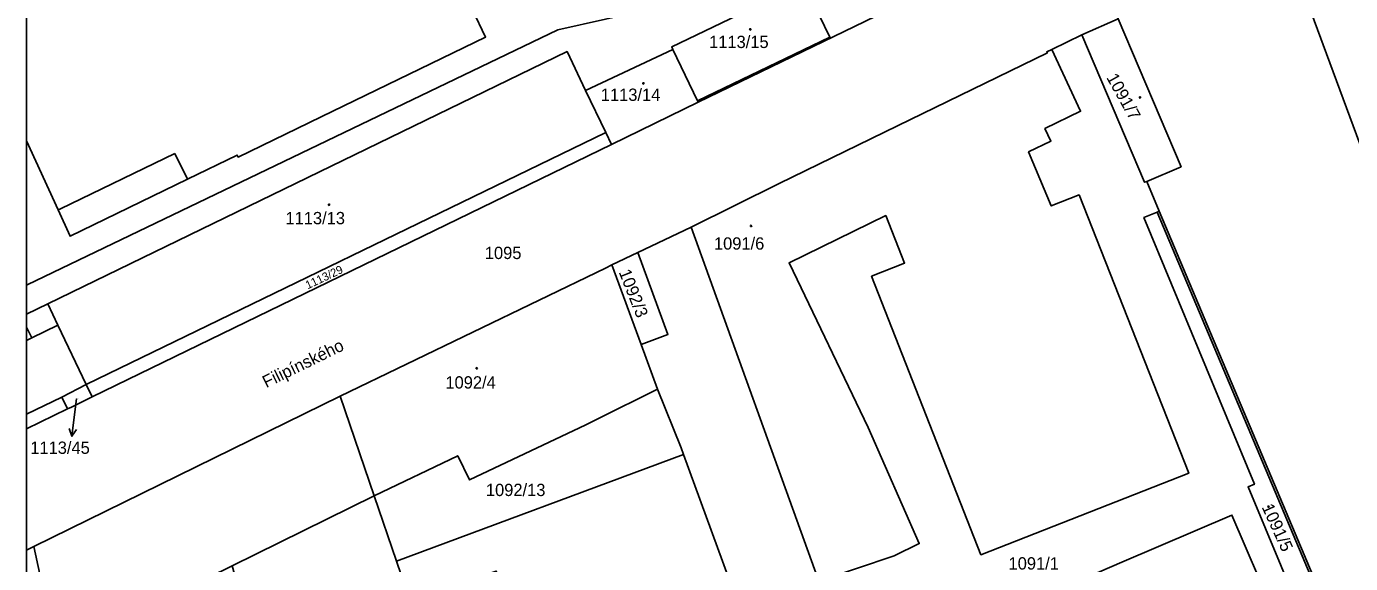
# Model space of a CAD drawing. Extents: x -596233 to -595156, y -1161235 to -1159375.
# Drawn here: x -596228.2 to -596045.4, y -1160763.3 to -1160689.1 of the extents above; entities that cross this region are included whole.
import ezdxf

# ---------------------------------------------------------------- set-up
doc = ezdxf.new("R2010")
doc.units = 0
for name, color, linetype in [('KN_CAR_KR', 7, 'Continuous'), ('KN_KULTURY', 7, 'Continuous'), ('KN_PARC_CIS_POM', 7, 'Continuous'), ('KN_PARC_CIS_POZ', 7, 'Continuous'), ('KN_PARC_CIS_STAV', 7, 'Continuous'), ('KN_PARC_PLOCHA', 7, 'Continuous'), ('KN_ULICE', 7, 'Continuous'), ('PARC_C_SIPKA', 7, 'Continuous'), ('parcely_l', 7, 'Continuous')]:
    doc.layers.add(name, color=color, linetype=linetype)

msp = doc.modelspace()

# ---------------------------------------------------------------- linework, layer by layer
at = {"layer": 'KN_CAR_KR'}
for points in [[(-596223.52, -1160714.26), (-596207.73, -1160706.62)], [(-596207.73, -1160706.62), (-596205.99, -1160710.19)], [(-596223.85, -1160714.42), (-596223.52, -1160714.26)], [(-596072.15, -1160714.71), (-596049.62, -1160768.1)], [(-596227.5, -1160732.1), (-596223.87, -1160730.33)]]:
    msp.add_lwpolyline(points, dxfattribs=at)
at = {"layer": 'KN_KULTURY'}
for centre, radius in [((-596128.31, -1160689.48), 0.09), ((-596128.31, -1160689.48), 0.0398), ((-596143.05, -1160696.94), 0.09), ((-596143.05, -1160696.94), 0.0398), ((-596074.5, -1160698.88), 0.09), ((-596074.5, -1160698.88), 0.0398), ((-596186.45, -1160713.7), 0.09), ((-596186.45, -1160713.7), 0.0398), ((-596128.19, -1160716.64), 0.09), ((-596128.19, -1160716.64), 0.0398), ((-596166.06, -1160736.3), 0.09), ((-596166.06, -1160736.3), 0.0398), ((-596056.76, -1160755.4), 0.09), ((-596056.76, -1160755.4), 0.0398)]:
    msp.add_circle(centre, radius, dxfattribs=at)
at = {"layer": 'KN_PARC_PLOCHA'}
for points in [[(-596166.66, -1160686.77), (-596164.84, -1160690.55), (-596185.95, -1160700.76), (-596199, -1160707.12), (-596199.13, -1160706.85), (-596205.99, -1160710.19), (-596222.19, -1160718.06), (-596223.85, -1160714.42), (-596228.2196, -1160704.8813), (-596228.2196, -1160668.9815)], [(-596054.16, -1160678.25), (-596024.66, -1160758.02), (-596007.43, -1160804.66), (-596003.34, -1160815.75), (-595992.26, -1160845.74), (-595979.65, -1160880.67), (-595981.13, -1160891.54)], [(-596035.19, -1160686.89), (-596033.24, -1160692.36), (-596031.22, -1160698.07), (-596029.22, -1160703.69), (-596026.4, -1160711.36), (-596023.34, -1160719.69), (-596020.75, -1160727.09), (-596020.23, -1160728.57), (-596016.95, -1160737.91), (-596014.43, -1160745.1), (-596012.03, -1160751.93), (-596009.7, -1160758.58), (-596003.17, -1160776.63), (-595999.19, -1160787.88), (-595999.11, -1160788.12), (-595997.7, -1160792.08), (-596009.52, -1160796.15), (-596008.07, -1160800.51), (-595996, -1160796.83), (-595994.47, -1160801.13), (-596007.43, -1160804.66), (-596024.66, -1160758.02), (-596054.16, -1160678.25)], [(-596098.03, -1160681.33), (-596135.5, -1160699.56), (-596135.6, -1160699.35), (-596117.31, -1160690.57), (-596120.9, -1160683.1), (-596139.15, -1160691.88), (-596138.99, -1160692.25), (-596151.04, -1160697.94), (-596153.58, -1160692.55), (-596225.27, -1160727.4), (-596228.2196, -1160728.8384), (-596228.2196, -1160724.8427), (-596228.11, -1160724.79), (-596154.89, -1160689.54), (-596141.7, -1160686.58)], [(-596141.7, -1160686.58), (-596154.89, -1160689.54), (-596228.11, -1160724.79), (-596228.2196, -1160724.5679), (-596228.2196, -1160704.8813), (-596223.85, -1160714.42), (-596222.19, -1160718.06), (-596205.99, -1160710.19), (-596199.13, -1160706.85), (-596199, -1160707.12), (-596185.95, -1160700.76), (-596164.84, -1160690.55), (-596166.66, -1160686.77)], [(-596000.33, -1160909.55), (-596007.39, -1160887.14), (-596011.7, -1160881.28), (-596019.9, -1160853.74), (-596021.03, -1160850.45), (-596021.41, -1160848.45), (-596026.6, -1160833.01), (-596028.99, -1160825.87), (-596038.75, -1160796.73), (-596042.32, -1160786.24), (-596045.52, -1160777.05), (-596049.34, -1160767.98), (-596071.87, -1160714.59), (-596073.58, -1160710.49), (-596068.84, -1160708.45), (-596077.52, -1160688.01)], [(-596118.84, -1160765.69), (-596108.43, -1160762.2), (-596104.98, -1160760.52), (-596112.01, -1160744.47), (-596122.95, -1160721.71), (-596109.61, -1160715.2), (-596107.01, -1160721.76), (-596111.56, -1160723.59), (-596096.45, -1160762.05), (-596067.77, -1160750.79), (-596082.9, -1160712.34), (-596086.76, -1160713.86), (-596089.87, -1160706.41), (-596086.79, -1160704.91), (-596087.62, -1160703.18), (-596082.71, -1160700.79), (-596086.66, -1160692.24), (-596082.55, -1160690.24), (-596073.86, -1160710.61), (-596073.58, -1160710.49), (-596071.87, -1160714.59), (-596072.15, -1160714.71), (-596073.95, -1160715.48), (-596058.71, -1160752.32), (-596059.58, -1160752.69), (-596052.63, -1160769.38)], [(-596118.75, -1160799.6), (-596137.5, -1160748.21), (-596137.83, -1160747.3), (-596141.11, -1160739.19), (-596143.38, -1160732.99), (-596139.67, -1160731.64), (-596143.84, -1160720.3), (-596136.48, -1160716.79), (-596118.84, -1160765.69)], [(-596050.5, -1160782.91), (-596061.82, -1160756.58), (-596077.03, -1160763.09), (-596089.98, -1160768.71)]]:
    msp.add_lwpolyline(points, dxfattribs=at)
for points in [[(-596077.52, -1160688.01), (-596082.55, -1160690.24), (-596086.66, -1160692.24), (-596087.37, -1160692.59), (-596087.28, -1160692.71), (-596108, -1160702.81), (-596124.3, -1160710.76), (-596136.48, -1160716.79), (-596143.84, -1160720.3), (-596147.4, -1160722.02), (-596148.31, -1160722.45), (-596184.9, -1160740.16), (-596227.22, -1160760.93), (-596228.2196, -1160761.4172), (-596228.2196, -1160744.6697), (-596222.56, -1160741.92), (-596222, -1160741.65), (-596219.14, -1160740.26), (-596147.46, -1160705.38), (-596135.5, -1160699.56), (-596098.03, -1160681.33), (-596092.09, -1160678.44), (-596088.92, -1160676.15), (-596084.48, -1160672.93)], [(-596135.6, -1160699.35), (-596138.99, -1160692.25), (-596139.15, -1160691.88), (-596120.9, -1160683.1), (-596117.31, -1160690.57)], [(-596073.58, -1160710.49), (-596073.86, -1160710.61), (-596082.55, -1160690.24), (-596077.52, -1160688.01), (-596068.84, -1160708.45)], [(-596151.04, -1160697.94), (-596148.24, -1160703.75), (-596219.96, -1160738.54), (-596223.87, -1160730.33), (-596225.27, -1160727.4), (-596153.58, -1160692.55)], [(-596135.6, -1160699.35), (-596135.5, -1160699.56), (-596147.46, -1160705.38), (-596148.24, -1160703.75), (-596151.04, -1160697.94), (-596138.99, -1160692.25)], [(-596118.84, -1160765.69), (-596136.48, -1160716.79), (-596124.3, -1160710.76), (-596108, -1160702.81), (-596087.28, -1160692.71), (-596087.37, -1160692.59), (-596086.66, -1160692.24), (-596082.71, -1160700.79), (-596087.62, -1160703.18), (-596086.79, -1160704.91), (-596089.87, -1160706.41), (-596086.76, -1160713.86), (-596082.9, -1160712.34), (-596067.77, -1160750.79), (-596096.45, -1160762.05), (-596111.56, -1160723.59), (-596107.01, -1160721.76), (-596109.61, -1160715.2), (-596122.95, -1160721.71), (-596112.01, -1160744.47), (-596104.98, -1160760.52), (-596108.43, -1160762.2)], [(-596147.46, -1160705.38), (-596219.14, -1160740.26), (-596219.96, -1160738.54), (-596148.24, -1160703.75)], [(-596042.32, -1160786.24), (-596045.86, -1160787.75), (-596052.9, -1160769.5), (-596052.63, -1160769.38), (-596059.58, -1160752.69), (-596058.71, -1160752.32), (-596073.95, -1160715.48), (-596072.15, -1160714.71), (-596071.87, -1160714.59), (-596049.34, -1160767.98), (-596045.52, -1160777.05)], [(-596143.38, -1160732.99), (-596147.4, -1160722.02), (-596143.84, -1160720.3), (-596139.67, -1160731.64)], [(-596143.38, -1160732.99), (-596141.11, -1160739.19), (-596149.43, -1160743.35), (-596151.01, -1160744.12), (-596167.07, -1160751.73), (-596168.68, -1160748.38), (-596180.21, -1160753.92), (-596184.9, -1160740.16), (-596148.31, -1160722.45), (-596147.4, -1160722.02)], [(-596228.11, -1160724.79), (-596228.2196, -1160724.8427), (-596228.2196, -1160724.5679)], [(-596219.96, -1160738.54), (-596223.34, -1160740.3), (-596228.2196, -1160742.6499), (-596228.2196, -1160732.4552), (-596227.5, -1160732.1), (-596228.2196, -1160730.6203), (-596228.2196, -1160728.8384), (-596225.27, -1160727.4), (-596223.87, -1160730.33)], [(-596227.5, -1160732.1), (-596228.2196, -1160732.4552), (-596228.2196, -1160730.6203)], [(-596219.14, -1160740.26), (-596222, -1160741.65), (-596222.56, -1160741.92), (-596223.34, -1160740.3), (-596219.96, -1160738.54)], [(-596137.5, -1160748.21), (-596177.14, -1160762.95), (-596180.21, -1160753.92), (-596168.68, -1160748.38), (-596167.07, -1160751.73), (-596151.01, -1160744.12), (-596149.43, -1160743.35), (-596141.11, -1160739.19), (-596137.83, -1160747.3)], [(-596222.56, -1160741.92), (-596228.2196, -1160744.6697), (-596228.2196, -1160742.6499), (-596223.34, -1160740.3)], [(-596180.21, -1160753.92), (-596199.82, -1160763.59), (-596206.28, -1160766.77), (-596201.14, -1160790.21), (-596202.84, -1160790.73), (-596197.78, -1160814.19), (-596200.64, -1160814.91), (-596199.26, -1160821.19), (-596195.33, -1160820.35), (-596194.26, -1160825.52), (-596182.87, -1160824.1), (-596157.33, -1160820.92), (-596153.81, -1160831.58), (-596152.74, -1160834.82), (-596163.44, -1160836.18), (-596178.93, -1160838.15), (-596209.35, -1160842.01), (-596211.43, -1160833.55), (-596215.64, -1160814.18), (-596227.22, -1160760.93), (-596184.9, -1160740.16)], [(-596118.75, -1160799.6), (-596120.58, -1160800.23), (-596139.2, -1160806.93), (-596146.64, -1160809.6), (-596163.39, -1160764.31), (-596175.3, -1160768.35), (-596177.14, -1160762.95), (-596137.5, -1160748.21)], [(-596177.14, -1160762.95), (-596175.3, -1160768.35), (-596158.5, -1160813.85), (-596146.64, -1160809.6), (-596139.2, -1160806.93), (-596134.62, -1160819.7), (-596133.78, -1160822.01), (-596153.81, -1160831.58), (-596157.33, -1160820.92), (-596182.87, -1160824.1), (-596185.5, -1160814.72), (-596176.78, -1160812.84), (-596185.99, -1160770.64), (-596197.16, -1160773.1), (-596199.82, -1160763.59), (-596180.21, -1160753.92)], [(-596048.11, -1160788.71), (-596043.93, -1160798.86), (-596031.4, -1160826.94), (-596028.36, -1160833.79), (-596033.57, -1160836.1), (-596057.04, -1160846.53), (-596060.08, -1160839.68), (-596077, -1160802.47), (-596079.15, -1160797.08), (-596089.98, -1160768.71), (-596077.03, -1160763.09), (-596061.82, -1160756.58), (-596050.5, -1160782.91)], [(-596215.64, -1160814.18), (-596228.13, -1160815.55), (-596228.2196, -1160814.7986), (-596228.2196, -1160761.4172), (-596227.22, -1160760.93)]]:
    msp.add_lwpolyline(points, close=True, dxfattribs=at)
at = {"layer": 'PARC_C_SIPKA'}
for points in [[(-596221.3, -1160740.5), (-596221.57, -1160742.7), (-596221.9375, -1160745.6774)], [(-596221.3188, -1160744.7462), (-596221.9375, -1160745.6774), (-596222.3113, -1160744.6237)]]:
    msp.add_lwpolyline(points, dxfattribs=at)
at = {"layer": 'parcely_l'}
for points in [[(-596102.81, -1160667.87), (-596141.7, -1160686.58), (-596154.89, -1160689.54), (-596228.11, -1160724.79)], [(-596228.2196, -1160704.8813), (-596228.2196, -1160668.9815)], [(-596007.43, -1160804.66), (-596024.66, -1160758.02), (-596054.16, -1160678.25), (-596054.27, -1160677.88)], [(-596135.5, -1160699.56), (-596098.03, -1160681.33)], [(-596135.6, -1160699.35), (-596117.31, -1160690.57), (-596120.9, -1160683.1), (-596139.15, -1160691.88), (-596138.99, -1160692.25)], [(-596228.2196, -1160704.8813), (-596223.85, -1160714.42), (-596222.19, -1160718.06), (-596205.99, -1160710.19), (-596199.13, -1160706.85), (-596199, -1160707.12), (-596185.95, -1160700.76), (-596164.84, -1160690.55), (-596166.66, -1160686.77)], [(-596077.52, -1160688.01), (-596082.55, -1160690.24)], [(-596073.58, -1160710.49), (-596068.84, -1160708.45), (-596077.52, -1160688.01)], [(-596082.55, -1160690.24), (-596086.66, -1160692.24)], [(-596082.55, -1160690.24), (-596073.86, -1160710.61), (-596073.58, -1160710.49)], [(-596225.27, -1160727.4), (-596153.58, -1160692.55), (-596151.04, -1160697.94)], [(-596151.04, -1160697.94), (-596138.99, -1160692.25)], [(-596138.99, -1160692.25), (-596135.6, -1160699.35)], [(-596086.66, -1160692.24), (-596087.37, -1160692.59), (-596087.28, -1160692.71), (-596108, -1160702.81), (-596124.3, -1160710.76), (-596136.48, -1160716.79)], [(-596086.66, -1160692.24), (-596082.71, -1160700.79), (-596087.62, -1160703.18), (-596086.79, -1160704.91), (-596089.87, -1160706.41), (-596086.76, -1160713.86), (-596082.9, -1160712.34), (-596067.77, -1160750.79), (-596096.45, -1160762.05), (-596111.56, -1160723.59), (-596107.01, -1160721.76), (-596109.61, -1160715.2), (-596122.95, -1160721.71), (-596112.01, -1160744.47), (-596104.98, -1160760.52), (-596108.43, -1160762.2), (-596118.84, -1160765.69)], [(-596151.04, -1160697.94), (-596148.24, -1160703.75)], [(-596135.5, -1160699.56), (-596147.46, -1160705.38)], [(-596135.6, -1160699.35), (-596135.5, -1160699.56)], [(-596228.2196, -1160724.5679), (-596228.2196, -1160704.8813)], [(-596148.24, -1160703.75), (-596219.96, -1160738.54)], [(-596219.14, -1160740.26), (-596147.46, -1160705.38)], [(-596147.46, -1160705.38), (-596148.24, -1160703.75)], [(-596071.87, -1160714.59), (-596073.58, -1160710.49)], [(-596045.86, -1160787.75), (-596052.9, -1160769.5), (-596052.63, -1160769.38), (-596059.58, -1160752.69), (-596058.71, -1160752.32), (-596073.95, -1160715.48), (-596072.15, -1160714.71), (-596071.87, -1160714.59)], [(-596071.87, -1160714.59), (-596049.34, -1160767.98), (-596045.52, -1160777.05), (-596042.32, -1160786.24)], [(-596143.84, -1160720.3), (-596136.48, -1160716.79)], [(-596136.48, -1160716.79), (-596118.84, -1160765.69)], [(-596143.84, -1160720.3), (-596147.4, -1160722.02)], [(-596143.38, -1160732.99), (-596139.67, -1160731.64), (-596143.84, -1160720.3)], [(-596147.4, -1160722.02), (-596148.31, -1160722.45), (-596184.9, -1160740.16)], [(-596143.38, -1160732.99), (-596147.4, -1160722.02)], [(-596228.11, -1160724.79), (-596228.2196, -1160724.5679)], [(-596228.2196, -1160724.8427), (-596228.2196, -1160724.5679)], [(-596228.2196, -1160724.8427), (-596228.11, -1160724.79)], [(-596228.2196, -1160728.8384), (-596228.2196, -1160724.8427)], [(-596225.27, -1160727.4), (-596228.2196, -1160728.8384)], [(-596228.2196, -1160730.6203), (-596228.2196, -1160728.8384)], [(-596219.96, -1160738.54), (-596223.87, -1160730.33), (-596225.27, -1160727.4)], [(-596228.2196, -1160732.4552), (-596228.2196, -1160730.6203)], [(-596228.2196, -1160730.6203), (-596227.5, -1160732.1)], [(-596227.5, -1160732.1), (-596228.2196, -1160732.4552)], [(-596228.2196, -1160742.6499), (-596228.2196, -1160732.4552)], [(-596141.11, -1160739.19), (-596143.38, -1160732.99)], [(-596223.34, -1160740.3), (-596219.96, -1160738.54)], [(-596219.96, -1160738.54), (-596219.14, -1160740.26)], [(-596180.21, -1160753.92), (-596168.68, -1160748.38), (-596167.07, -1160751.73), (-596151.01, -1160744.12), (-596149.43, -1160743.35), (-596141.11, -1160739.19)], [(-596137.5, -1160748.21), (-596137.83, -1160747.3), (-596141.11, -1160739.19)], [(-596228.2196, -1160742.6499), (-596223.34, -1160740.3)], [(-596228.2196, -1160744.6697), (-596222.56, -1160741.92)], [(-596184.9, -1160740.16), (-596227.22, -1160760.93)], [(-596222.56, -1160741.92), (-596223.34, -1160740.3)], [(-596222.56, -1160741.92), (-596222, -1160741.65), (-596219.14, -1160740.26)], [(-596184.9, -1160740.16), (-596180.21, -1160753.92)], [(-596228.2196, -1160744.6697), (-596228.2196, -1160742.6499)], [(-596228.2196, -1160761.4172), (-596228.2196, -1160744.6697)], [(-596137.5, -1160748.21), (-596177.14, -1160762.95)], [(-596118.75, -1160799.6), (-596137.5, -1160748.21)], [(-596180.21, -1160753.92), (-596199.82, -1160763.59)], [(-596177.14, -1160762.95), (-596180.21, -1160753.92)], [(-596089.98, -1160768.71), (-596077.03, -1160763.09), (-596061.82, -1160756.58), (-596050.5, -1160782.91), (-596048.11, -1160788.71)], [(-596228.2196, -1160761.4172), (-596227.22, -1160760.93)], [(-596228.2196, -1160814.7986), (-596228.2196, -1160761.4172)], [(-596227.22, -1160760.93), (-596215.64, -1160814.18)], [(-596175.3, -1160768.35), (-596177.14, -1160762.95)]]:
    msp.add_lwpolyline(points, dxfattribs=at)

# ---------------------------------------------------------------- texts
at = {"layer": 'KN_PARC_CIS_POM'}
msp.add_text('1113/45', height=0.1, dxfattribs=at).set_placement((-596221.4583, -1160740.5))
at = {"layer": 'KN_PARC_CIS_POZ'}
for s, p in [('1095', (-596164.9466, -1160721.21)), ('1113/45', (-596227.6966, -1160748.12)), ('1092/13', (-596164.7966, -1160753.95)), ('1091/1', (-596092.6466, -1160764.1))]:
    msp.add_text(s, height=1.7, dxfattribs=at).set_placement(p)
for s, height, rotation, p in [('1113/29', 1.14, 25.137994, (-596189.3901, -1160725.3942)), ('1092/3', 1.7, 291.575681, (-596146.4812, -1160723.0009))]:
    msp.add_text(s, height=height, rotation=rotation, dxfattribs=at).set_placement(p)
at = {"layer": 'KN_PARC_CIS_STAV'}
for s, p in [('1113/15', (-596133.9866, -1160692.06)), ('1113/14', (-596148.9366, -1160699.36)), ('1113/13', (-596192.4666, -1160716.4)), ('1091/6', (-596133.3166, -1160719.91)), ('1092/4', (-596170.3866, -1160739.1))]:
    msp.add_text(s, height=1.7, dxfattribs=at).set_placement(p)
for s, rotation, p in [('1091/7', 299.169647, (-596079.1876, -1160696.1342)), ('1091/5', 294.537995, (-596057.7303, -1160755.4684))]:
    msp.add_text(s, height=1.7, rotation=rotation, dxfattribs=at).set_placement(p)
at = {"layer": 'KN_ULICE'}
msp.add_text('Filipínského', height=1.7, rotation=26.100304, dxfattribs=at).set_placement((-596195.1253, -1160739.0527))

doc.saveas('drawing.dxf')
